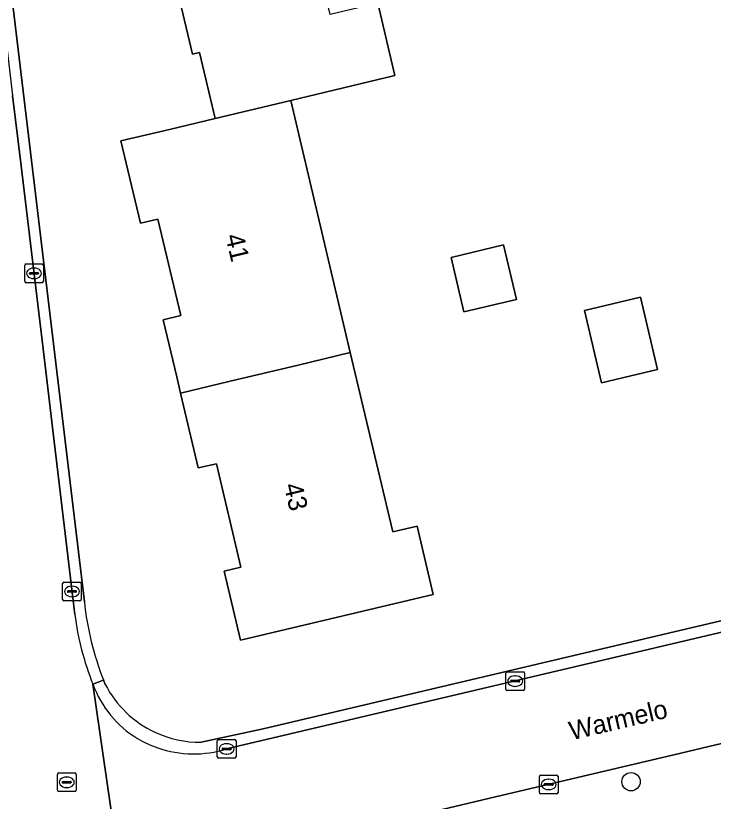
# Model space of a CAD drawing. Extents: x 157648 to 158502, y 379212 to 380938.
# Drawn here: x 158088.25 to 158125.58, y 380448.98 to 380491 of the extents above; entities that cross this region are included whole.
import ezdxf

# ---------------------------------------------------------------- set-up
doc = ezdxf.new("R2010")
doc.units = 0
for name, color, linetype in [('IMGEO_Boom', 7, 'Continuous'), ('IMGEO_Erf', 7, 'Continuous'), ('IMGEO_Hek', 7, 'Continuous'), ('IMGEO_Kolk', 7, 'Continuous'), ('IMGEO_Openbare_ruimte_label', 7, 'Continuous'), ('IMGEO_Pand', 7, 'Continuous'), ('IMGEO_Pand_nummerreeks', 7, 'Continuous'), ('IMGEO_Rijbaan_lokaal_open', 7, 'Continuous'), ('IMGEO_Rioolput', 7, 'Continuous'), ('IMGEO_Voetpad_open', 7, 'Continuous')]:
    doc.layers.add(name, color=color, linetype=linetype)

msp = doc.modelspace()

# ---------------------------------------------------------------- linework, layer by layer
at = {"layer": 'IMGEO_Boom'}
msp.add_circle((158121.179, 380450.024), 0.489, dxfattribs=at)
at = {"layer": 'IMGEO_Erf'}
for points in [[(158083.47, 380530.375), (158084.108, 380524.698), (158091.931, 380459.649)], [(158107.622, 380491.668), (158108.536, 380487.804), (158102.968, 380486.466), (158106.156, 380472.982), (158108.425, 380463.389), (158109.731, 380463.698), (158110.596, 380460.042), (158100.273, 380457.601), (158099.402, 380461.283), (158100.307, 380461.497), (158098.997, 380467.037), (158098.025, 380466.807), (158097.078, 380470.812), (158096.872, 380471.684), (158096.149, 380474.739), (158097.08, 380474.959), (158095.86, 380480.12), (158094.928, 380479.9), (158093.886, 380484.307), (158096.477, 380484.919), (158098.923, 380485.497), (158098.089, 380489.026), (158097.722, 380488.939), (158096.455, 380494.297)], [(158098.183, 380452.136), (158101.496, 380452.845), (158124.778, 380458.345), (158142.265, 380462.453), (158150.758, 380464.463)], [(158092.95, 380455.473), (158093.048, 380455.233)]]:
    msp.add_lwpolyline(points, dxfattribs=at)
for points in [[(158115.048, 380475.823), (158112.238, 380475.158), (158111.549, 380478.072), (158114.36, 380478.736)], [(158121.677, 380475.939), (158122.592, 380472.07), (158119.6, 380471.362), (158118.685, 380475.231)]]:
    msp.add_lwpolyline(points, close=True, dxfattribs=at)
for centre, radius, start, end in [((158107.332, 380461.195), 15.479, 185.7315, 201.6945), ((158098.123, 380457.836), 5.703, 207.1507, 244.8502), ((158098.113, 380457.827), 5.691, 244.9002, 270.7025)]:
    msp.add_arc(centre, radius, start, end, dxfattribs=at)
at = {"layer": 'IMGEO_Hek'}
msp.add_lwpolyline([(158124.778, 380458.345), (158101.496, 380452.845)], dxfattribs=at)
at = {"layer": 'IMGEO_Kolk'}
for p, q in [((158088.733, 380476.793), (158088.733, 380477.645)), ((158088.808, 380477.719), (158089.66, 380477.719)), ((158089.221, 380477.499), (158089.246, 380477.499)), ((158089.734, 380477.645), (158089.734, 380476.793)), ((158088.992, 380477.213), (158088.992, 380477.225)), ((158089.43, 380477.176), (158089.032, 380477.176)), ((158089.035, 380477.262), (158089.433, 380477.262)), ((158089.244, 380476.939), (158089.219, 380476.939)), ((158089.476, 380477.225), (158089.476, 380477.213)), ((158089.66, 380476.719), (158088.808, 380476.719)), ((158090.762, 380459.776), (158090.762, 380460.628)), ((158090.837, 380460.702), (158091.689, 380460.702)), ((158091.763, 380460.628), (158091.763, 380459.776)), ((158091.021, 380460.196), (158091.021, 380460.208)), ((158091.459, 380460.159), (158091.061, 380460.159)), ((158091.064, 380460.245), (158091.462, 380460.245)), ((158091.25, 380460.482), (158091.275, 380460.482)), ((158091.505, 380460.208), (158091.505, 380460.196)), ((158091.689, 380459.702), (158090.837, 380459.702)), ((158091.273, 380459.922), (158091.248, 380459.922)), ((158114.553, 380455.906), (158115.405, 380455.906)), ((158114.478, 380454.98), (158114.478, 380455.832)), ((158114.966, 380455.686), (158114.991, 380455.686)), ((158115.479, 380455.832), (158115.479, 380454.98)), ((158114.737, 380455.4), (158114.737, 380455.412)), ((158115.175, 380455.363), (158114.777, 380455.363)), ((158114.78, 380455.449), (158115.178, 380455.449)), ((158114.989, 380455.126), (158114.964, 380455.126)), ((158115.221, 380455.412), (158115.221, 380455.4)), ((158115.405, 380454.906), (158114.553, 380454.906)), ((158099.04, 380451.354), (158099.04, 380452.206)), ((158099.115, 380452.28), (158099.967, 380452.28)), ((158100.041, 380452.206), (158100.041, 380451.354)), ((158099.299, 380451.774), (158099.299, 380451.786)), ((158099.737, 380451.737), (158099.339, 380451.737)), ((158099.342, 380451.823), (158099.74, 380451.823)), ((158099.528, 380452.06), (158099.553, 380452.06)), ((158099.783, 380451.786), (158099.783, 380451.774)), ((158099.967, 380451.28), (158099.115, 380451.28)), ((158099.551, 380451.5), (158099.526, 380451.5)), ((158116.273, 380449.454), (158116.273, 380450.306)), ((158116.348, 380450.38), (158117.2, 380450.38)), ((158116.761, 380450.16), (158116.786, 380450.16)), ((158117.274, 380450.306), (158117.274, 380449.454)), ((158116.532, 380449.874), (158116.532, 380449.886)), ((158116.97, 380449.837), (158116.572, 380449.837)), ((158116.575, 380449.923), (158116.973, 380449.923)), ((158116.784, 380449.6), (158116.759, 380449.6)), ((158117.016, 380449.886), (158117.016, 380449.874)), ((158117.2, 380449.38), (158116.348, 380449.38))]:
    msp.add_line(p, q, dxfattribs=at)
for points in [[(158088.733, 380476.793), (158088.733, 380477.645)], [(158088.808, 380477.719), (158089.66, 380477.719)], [(158089.734, 380477.645), (158089.734, 380476.793)], [(158089.66, 380476.719), (158088.808, 380476.719)], [(158090.762, 380459.776), (158090.762, 380460.628)], [(158090.837, 380460.702), (158091.689, 380460.702)], [(158091.763, 380460.628), (158091.763, 380459.776)], [(158091.689, 380459.702), (158090.837, 380459.702)], [(158114.553, 380455.906), (158115.405, 380455.906)], [(158114.478, 380454.98), (158114.478, 380455.832)], [(158115.479, 380455.832), (158115.479, 380454.98)], [(158115.405, 380454.906), (158114.553, 380454.906)], [(158099.04, 380451.354), (158099.04, 380452.206)], [(158099.115, 380452.28), (158099.967, 380452.28)], [(158100.041, 380452.206), (158100.041, 380451.354)], [(158099.967, 380451.28), (158099.115, 380451.28)], [(158116.273, 380449.454), (158116.273, 380450.306)], [(158116.348, 380450.38), (158117.2, 380450.38)], [(158117.274, 380450.306), (158117.274, 380449.454)], [(158117.2, 380449.38), (158116.348, 380449.38)]]:
    msp.add_lwpolyline(points, dxfattribs=at)
for centre, radius, start, end in [((158088.81, 380477.643), 0.0765, 91.552, 178.448), ((158088.81, 380477.643), 0.0765, 91.552, 178.448), ((158089.658, 380477.643), 0.0765, 1.552, 88.448), ((158089.658, 380477.643), 0.0765, 1.552, 88.448), ((158089.032, 380477.222), 0.0403, 85.8775, 175.7526), ((158089.029, 380477.212), 0.0366, 178.938, 274.7102), ((158089.433, 380477.219), 0.043, 264.8664, 352.4533), ((158089.437, 380477.224), 0.0386, 1.7309, 96.639), ((158088.81, 380476.795), 0.0765, 181.552, 268.448), ((158088.81, 380476.795), 0.0765, 181.552, 268.448), ((158089.658, 380476.795), 0.0765, 271.552, 358.448), ((158089.658, 380476.795), 0.0765, 271.552, 358.448), ((158090.839, 380460.626), 0.0765, 91.552, 178.448), ((158090.839, 380460.626), 0.0765, 91.552, 178.448), ((158091.687, 380460.626), 0.0765, 1.552, 88.448), ((158091.687, 380460.626), 0.0765, 1.552, 88.448), ((158091.061, 380460.205), 0.0403, 85.8775, 175.7526), ((158091.058, 380460.195), 0.0366, 178.938, 274.7102), ((158091.462, 380460.202), 0.043, 264.8664, 352.4533), ((158091.466, 380460.207), 0.0386, 1.7309, 96.639), ((158090.839, 380459.778), 0.0765, 181.552, 268.448), ((158090.839, 380459.778), 0.0765, 181.552, 268.448), ((158091.687, 380459.778), 0.0765, 271.552, 358.448), ((158091.687, 380459.778), 0.0765, 271.552, 358.448), ((158114.555, 380455.83), 0.0765, 91.552, 178.448), ((158114.555, 380455.83), 0.0765, 91.552, 178.448), ((158115.403, 380455.83), 0.0765, 1.552, 88.448), ((158115.403, 380455.83), 0.0765, 1.552, 88.448), ((158114.777, 380455.409), 0.0403, 85.8775, 175.7526), ((158114.774, 380455.399), 0.0366, 178.938, 274.7102), ((158115.178, 380455.406), 0.043, 264.8664, 352.4533), ((158115.182, 380455.411), 0.0386, 1.7309, 96.639), ((158114.555, 380454.982), 0.0765, 181.552, 268.448), ((158114.555, 380454.982), 0.0765, 181.552, 268.448), ((158115.403, 380454.982), 0.0765, 271.552, 358.448), ((158115.403, 380454.982), 0.0765, 271.552, 358.448), ((158099.117, 380452.204), 0.0765, 91.552, 178.448), ((158099.117, 380452.204), 0.0765, 91.552, 178.448), ((158099.965, 380452.204), 0.0765, 1.552, 88.448), ((158099.965, 380452.204), 0.0765, 1.552, 88.448), ((158099.339, 380451.783), 0.0403, 85.8775, 175.7526), ((158099.336, 380451.773), 0.0366, 178.938, 274.7102), ((158099.74, 380451.78), 0.043, 264.8664, 352.4533), ((158099.744, 380451.785), 0.0386, 1.7309, 96.639), ((158099.117, 380451.356), 0.0765, 181.552, 268.448), ((158099.117, 380451.356), 0.0765, 181.552, 268.448), ((158099.965, 380451.356), 0.0765, 271.552, 358.448), ((158099.965, 380451.356), 0.0765, 271.552, 358.448), ((158116.35, 380450.304), 0.0765, 91.552, 178.448), ((158116.35, 380450.304), 0.0765, 91.552, 178.448), ((158117.198, 380450.304), 0.0765, 1.552, 88.448), ((158117.198, 380450.304), 0.0765, 1.552, 88.448), ((158116.572, 380449.883), 0.0403, 85.8775, 175.7526), ((158116.569, 380449.873), 0.0366, 178.938, 274.7102), ((158116.973, 380449.88), 0.043, 264.8664, 352.4533), ((158116.977, 380449.885), 0.0386, 1.7309, 96.639), ((158116.35, 380449.456), 0.0765, 181.552, 268.448), ((158116.35, 380449.456), 0.0765, 181.552, 268.448), ((158117.198, 380449.456), 0.0765, 271.552, 358.448), ((158117.198, 380449.456), 0.0765, 271.552, 358.448)]:
    msp.add_arc(centre, radius, start, end, dxfattribs=at)
for centre, major_axis, ratio, start_param, end_param in [((158089.22, 380477.219), (-0.387, 0.002), 0.722429, 4.712389, 7.853982), ((158089.245, 380477.219), (-0.39, 0.002), 0.717154, 1.570796, 4.712389), ((158091.249, 380460.202), (-0.387, 0.002), 0.722429, 4.712389, 7.853982), ((158091.274, 380460.202), (-0.39, 0.002), 0.717154, 1.570796, 4.712389), ((158114.965, 380455.406), (-0.387, 0.002), 0.722429, 4.712389, 7.853982), ((158114.99, 380455.406), (-0.39, 0.002), 0.717154, 1.570796, 4.712389), ((158099.527, 380451.78), (-0.387, 0.002), 0.722429, 4.712389, 7.853982), ((158099.552, 380451.78), (-0.39, 0.002), 0.717154, 1.570796, 4.712389), ((158116.76, 380449.88), (-0.387, 0.002), 0.722429, 4.712389, 7.853982), ((158116.785, 380449.88), (-0.39, 0.002), 0.717154, 1.570796, 4.712389)]:
    msp.add_ellipse(centre, major_axis=major_axis, ratio=ratio, start_param=start_param, end_param=end_param, dxfattribs=at)
at = {"layer": 'IMGEO_Pand'}
for points in [[(158102.817, 380500.617), (158100.419, 380500.032), (158093.782, 380498.413), (158093.489, 380498.343), (158094.552, 380493.847), (158096.455, 380494.297), (158097.722, 380488.939), (158098.089, 380489.026), (158098.923, 380485.497), (158102.968, 380486.466), (158108.536, 380487.804), (158107.622, 380491.668), (158105.084, 380491.068)], [(158102.968, 380486.466), (158098.923, 380485.497), (158096.477, 380484.919), (158093.886, 380484.307), (158094.928, 380479.9), (158095.86, 380480.12), (158097.08, 380474.959), (158096.149, 380474.739), (158096.872, 380471.684), (158097.078, 380470.812), (158099.654, 380471.426), (158103.365, 380472.311), (158106.156, 380472.982)], [(158115.048, 380475.823), (158114.36, 380478.736), (158111.549, 380478.072), (158112.238, 380475.158)], [(158119.6, 380471.362), (158122.592, 380472.07), (158121.677, 380475.939), (158118.685, 380475.231)], [(158106.156, 380472.982), (158103.365, 380472.311), (158099.654, 380471.426), (158097.078, 380470.812), (158098.025, 380466.807), (158098.997, 380467.037), (158100.307, 380461.497), (158099.402, 380461.283), (158100.273, 380457.601), (158110.596, 380460.042), (158109.731, 380463.698), (158108.425, 380463.389)]]:
    msp.add_lwpolyline(points, close=True, dxfattribs=at)
at = {"layer": 'IMGEO_Rijbaan_lokaal_open'}
for points in [[(158089.784, 380472.738), (158088.547, 380482.967), (158088.09, 380486.736)], [(158091.416, 380458.976), (158090.221, 380468.97), (158089.784, 380472.738)], [(158152.218, 380464.191), (158099.541, 380451.78)], [(158097.028, 380445.091), (158100.713, 380446.084), (158109.944, 380448.275), (158113.619, 380449.137), (158123.835, 380451.559), (158127.515, 380452.429), (158137.287, 380454.744), (158140.965, 380455.614), (158149.78, 380457.705), (158151.028, 380457.922)], [(158092.385, 380455.237), (158094.236, 380442.447)], [(158094.236, 380442.447), (158092.385, 380455.237)]]:
    msp.add_lwpolyline(points, dxfattribs=at)
for centre, radius, start, end in [((158106.334, 380460.847), 15.035, 187.1492, 201.909), ((158097.674, 380457.156), 5.626, 199.9394, 238.8417), ((158097.764, 380457.378), 5.863, 239.2161, 250.9806), ((158097.781, 380457.413), 5.902, 250.9375, 287.3537)]:
    msp.add_arc(centre, radius, start, end, dxfattribs=at)
at = {"layer": 'IMGEO_Rioolput'}
for p, q in [((158090.559, 380450.493), (158091.411, 380450.493)), ((158090.484, 380449.567), (158090.484, 380450.419)), ((158090.786, 380450.036), (158091.184, 380450.036)), ((158090.972, 380450.273), (158090.997, 380450.273)), ((158091.485, 380450.419), (158091.485, 380449.567)), ((158090.743, 380449.987), (158090.743, 380449.999)), ((158091.181, 380449.95), (158090.783, 380449.95)), ((158090.995, 380449.713), (158090.97, 380449.713)), ((158091.227, 380449.999), (158091.227, 380449.987)), ((158091.411, 380449.493), (158090.559, 380449.493))]:
    msp.add_line(p, q, dxfattribs=at)
for points in [[(158090.559, 380450.493), (158091.411, 380450.493)], [(158090.484, 380449.567), (158090.484, 380450.419)], [(158091.485, 380450.419), (158091.485, 380449.567)], [(158091.411, 380449.493), (158090.559, 380449.493)]]:
    msp.add_lwpolyline(points, dxfattribs=at)
for centre, radius, start, end in [((158090.561, 380450.417), 0.0765, 91.552, 178.448), ((158090.561, 380450.417), 0.0765, 91.552, 178.448), ((158091.409, 380450.417), 0.0765, 1.552, 88.448), ((158091.409, 380450.417), 0.0765, 1.552, 88.448), ((158090.783, 380449.996), 0.0403, 85.8775, 175.7526), ((158091.188, 380449.998), 0.0386, 1.7309, 96.639), ((158090.78, 380449.986), 0.0366, 178.938, 274.7102), ((158091.184, 380449.993), 0.043, 264.8664, 352.4533), ((158090.561, 380449.569), 0.0765, 181.552, 268.448), ((158090.561, 380449.569), 0.0765, 181.552, 268.448), ((158091.409, 380449.569), 0.0765, 271.552, 358.448), ((158091.409, 380449.569), 0.0765, 271.552, 358.448)]:
    msp.add_arc(centre, radius, start, end, dxfattribs=at)
for centre, major_axis, ratio, start_param, end_param in [((158090.971, 380449.993), (-0.387, 0.002), 0.722429, 4.712389, 7.853982), ((158090.996, 380449.993), (-0.39, 0.002), 0.717154, 1.570796, 4.712389)]:
    msp.add_ellipse(centre, major_axis=major_axis, ratio=ratio, start_param=start_param, end_param=end_param, dxfattribs=at)
at = {"layer": 'IMGEO_Voetpad_open'}
for points in [[(158082.866, 380530.302), (158082.958, 380529.523), (158084.741, 380514.431), (158085.198, 380510.659), (158086.439, 380500.445), (158086.903, 380496.686), (158088.09, 380486.736), (158088.547, 380482.967), (158089.784, 380472.738), (158090.221, 380468.97), (158091.416, 380458.976)], [(158091.931, 380459.649), (158084.108, 380524.698)], [(158150.758, 380464.463), (158142.265, 380462.453), (158124.778, 380458.345), (158101.496, 380452.845), (158098.183, 380452.136)], [(158099.541, 380451.78), (158152.218, 380464.191)], [(158151.028, 380457.922), (158149.78, 380457.705), (158140.965, 380455.614), (158137.287, 380454.744), (158127.515, 380452.429), (158123.835, 380451.559), (158113.619, 380449.137), (158109.944, 380448.275), (158100.713, 380446.084), (158097.028, 380445.091)], [(158092.385, 380455.237), (158092.8, 380455.411), (158092.95, 380455.473)], [(158093.048, 380455.233), (158092.95, 380455.473), (158092.8, 380455.411), (158092.385, 380455.237)]]:
    msp.add_lwpolyline(points, dxfattribs=at)
for centre, radius, start, end in [((158107.332, 380461.195), 15.479, 185.7315, 201.6945), ((158106.334, 380460.847), 15.035, 187.1492, 201.909), ((158097.674, 380457.156), 5.626, 199.9394, 238.8417), ((158098.123, 380457.836), 5.703, 207.1507, 244.8502), ((158098.113, 380457.827), 5.691, 244.9002, 270.7025), ((158097.764, 380457.378), 5.863, 239.2161, 250.9806), ((158097.781, 380457.413), 5.902, 250.9375, 287.3537)]:
    msp.add_arc(centre, radius, start, end, dxfattribs=at)

# ---------------------------------------------------------------- texts
at = {"layer": 'IMGEO_Openbare_ruimte_label'}
msp.add_text('Warmelo', height=1, rotation=13.2307, dxfattribs=at).set_placement((158117.999, 380452.239))
at = {"layer": 'IMGEO_Pand_nummerreeks'}
for s, p in [('41', (158099.46, 380479.218)), ('43', (158102.593, 380465.885))]:
    msp.add_text(s, height=1, rotation=283.2981, dxfattribs=at).set_placement(p)

doc.saveas('drawing.dxf')
